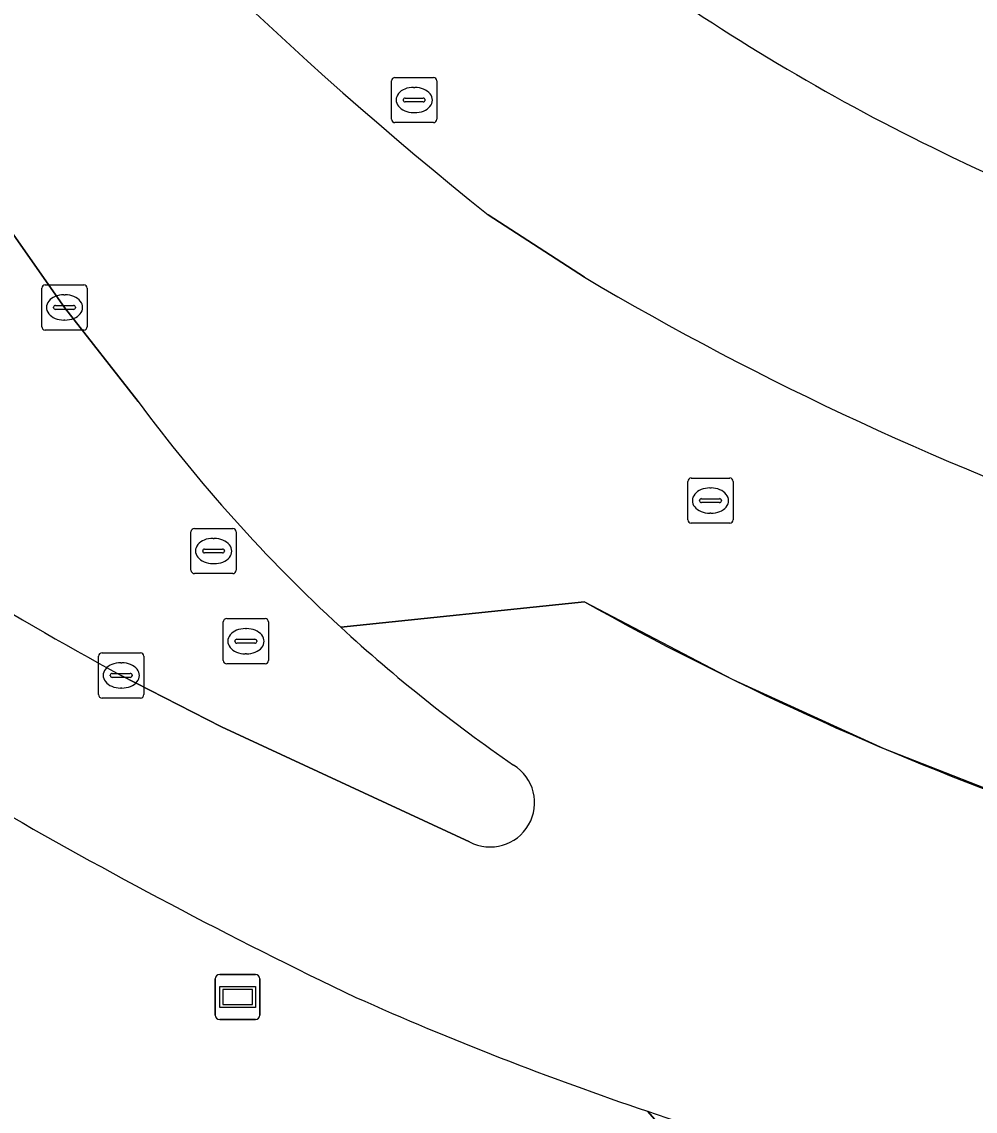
# Model space of a CAD drawing. Extents: x 155018 to 156648, y 383979 to 385733.
# Drawn here: x 155987.55 to 156008.65, y 384791.48 to 384815.58 of the extents above; entities that cross this region are included whole.
import ezdxf

# ---------------------------------------------------------------- set-up
doc = ezdxf.new("R2010")
doc.units = 0
for name, color, linetype in [('IMGEO_Berm_groen', 7, 'Continuous'), ('IMGEO_Groenvoorziening', 7, 'Continuous'), ('IMGEO_Kolk', 7, 'Continuous'), ('IMGEO_Lijnafwatering', 7, 'Continuous'), ('IMGEO_Parkeervlak_open', 7, 'Continuous'), ('IMGEO_Rijbaan_lokaal_gesloten', 7, 'Continuous'), ('IMGEO_Rijbaan_regionaal_gesloten', 7, 'Continuous'), ('IMGEO_Rioolput', 7, 'Continuous'), ('IMGEO_Verkeerseiland_groen', 7, 'Continuous'), ('IMGEO_Wegwijzer', 7, 'Continuous')]:
    doc.layers.add(name, color=color, linetype=linetype)

msp = doc.modelspace()

# ---------------------------------------------------------------- linework, layer by layer
at = {"layer": 'IMGEO_Berm_groen'}
msp.add_lwpolyline([(156024.433, 384703.994), (156022.474, 384711.102), (156017.093, 384735.159), (156012.521, 384740.967), (156009.631, 384750.315), (156006.481, 384759.193), (156002.588, 384768.777), (155997.293, 384781.208), (156001.161, 384782.718), (156003.632, 384782.857), (156003.497, 384783.804), (156004.234, 384783.919), (156003.458, 384789.129), (156001.393, 384791.478)], dxfattribs=at)
for centre, radius, start, end in [((156028.794, 384855.743), 47.845, 225.2191, 243.8278), ((156029.251, 384856.431), 48.664, 243.7028, 261.7849), ((156043.829, 384896.348), 113.426, 235.17607, 244.46949), ((156025.112, 384861.729), 74.147, 245.99089, 251.34358)]:
    msp.add_arc(centre, radius, start, end, dxfattribs=at)
at = {"layer": 'IMGEO_Groenvoorziening'}
msp.add_lwpolyline([(156001.393, 384791.478), (156003.458, 384789.129), (156004.557, 384787.879), (156008.821, 384783.03), (156009.921, 384781.778), (156013.976, 384750.086), (156016.818, 384750.283), (156021.745, 384750.625), (156021.748, 384758.476), (156030.447, 384757.712), (156030.552, 384757.81), (156030.592, 384758.112), (156031.628, 384769.113), (156031.617, 384769.424), (156031.412, 384769.551), (156021.538, 384770.368), (156021.552, 384775.351), (156025.55, 384784.159)], dxfattribs=at)
msp.add_arc((156025.073, 384861.65), 74.06, 251.35273, 262.51071, dxfattribs=at)
at = {"layer": 'IMGEO_Kolk'}
for p, q in [((155987.999, 384808.835), (155987.999, 384809.687)), ((155988.074, 384809.761), (155988.926, 384809.761)), ((155989, 384809.687), (155989, 384808.835)), ((155988.487, 384809.541), (155988.512, 384809.541)), ((155988.258, 384809.255), (155988.258, 384809.267)), ((155988.696, 384809.218), (155988.298, 384809.218)), ((155988.301, 384809.304), (155988.699, 384809.304)), ((155988.742, 384809.267), (155988.742, 384809.255)), ((155988.51, 384808.981), (155988.485, 384808.981)), ((155988.926, 384808.761), (155988.074, 384808.761)), ((155989.254, 384800.694), (155989.254, 384801.546)), ((155989.329, 384801.62), (155990.181, 384801.62)), ((155990.255, 384801.546), (155990.255, 384800.694)), ((155989.742, 384801.4), (155989.767, 384801.4)), ((155989.513, 384801.114), (155989.513, 384801.126)), ((155989.951, 384801.077), (155989.553, 384801.077)), ((155989.556, 384801.163), (155989.954, 384801.163)), ((155989.997, 384801.126), (155989.997, 384801.114)), ((155989.765, 384800.84), (155989.74, 384800.84)), ((155990.181, 384800.62), (155989.329, 384800.62))]:
    msp.add_line(p, q, dxfattribs=at)
for points in [[(155987.999, 384808.835), (155987.999, 384809.687)], [(155988.074, 384809.761), (155988.926, 384809.761)], [(155989, 384809.687), (155989, 384808.835)], [(155988.926, 384808.761), (155988.074, 384808.761)], [(155989.254, 384800.694), (155989.254, 384801.546)], [(155989.329, 384801.62), (155990.181, 384801.62)], [(155990.255, 384801.546), (155990.255, 384800.694)], [(155990.181, 384800.62), (155989.329, 384800.62)]]:
    msp.add_lwpolyline(points, dxfattribs=at)
for centre, radius, start, end in [((155988.076, 384809.685), 0.0765, 91.552, 178.448), ((155988.076, 384809.685), 0.0765, 91.552, 178.448), ((155988.924, 384809.685), 0.0765, 1.552, 88.448), ((155988.924, 384809.685), 0.0765, 1.552, 88.448), ((155988.298, 384809.264), 0.0403, 85.8775, 175.7526), ((155988.295, 384809.254), 0.0366, 178.938, 274.7102), ((155988.699, 384809.261), 0.043, 264.8664, 352.4533), ((155988.703, 384809.266), 0.0386, 1.7309, 96.639), ((155988.076, 384808.837), 0.0765, 181.552, 268.448), ((155988.076, 384808.837), 0.0765, 181.552, 268.448), ((155988.924, 384808.837), 0.0765, 271.552, 358.448), ((155988.924, 384808.837), 0.0765, 271.552, 358.448), ((155989.331, 384801.544), 0.0765, 91.552, 178.448), ((155989.331, 384801.544), 0.0765, 91.552, 178.448), ((155990.179, 384801.544), 0.0765, 1.552, 88.448), ((155990.179, 384801.544), 0.0765, 1.552, 88.448), ((155989.553, 384801.123), 0.0403, 85.8775, 175.7526), ((155989.55, 384801.113), 0.0366, 178.938, 274.7102), ((155989.954, 384801.12), 0.043, 264.8664, 352.4533), ((155989.958, 384801.125), 0.0386, 1.7309, 96.639), ((155989.331, 384800.696), 0.0765, 181.552, 268.448), ((155989.331, 384800.696), 0.0765, 181.552, 268.448), ((155990.179, 384800.696), 0.0765, 271.552, 358.448), ((155990.179, 384800.696), 0.0765, 271.552, 358.448)]:
    msp.add_arc(centre, radius, start, end, dxfattribs=at)
for centre, major_axis, ratio, start_param, end_param in [((155988.486, 384809.261), (-0.387, 0.002), 0.722429, 4.712389, 7.853982), ((155988.511, 384809.261), (-0.39, 0.002), 0.717154, 1.570796, 4.712389), ((155989.741, 384801.12), (-0.387, 0.002), 0.722429, 4.712389, 7.853982), ((155989.766, 384801.12), (-0.39, 0.002), 0.717154, 1.570796, 4.712389)]:
    msp.add_ellipse(centre, major_axis=major_axis, ratio=ratio, start_param=start_param, end_param=end_param, dxfattribs=at)
at = {"layer": 'IMGEO_Lijnafwatering'}
msp.add_lwpolyline([(156000.001, 384802.748), (156003.268, 384801.036), (156006.623, 384799.504), (156010.057, 384798.159), (156012.822, 384797.315), (156015.621, 384796.588), (156018.447, 384795.979)], dxfattribs=at)
at = {"layer": 'IMGEO_Parkeervlak_open'}
msp.add_lwpolyline([(155997.873, 384811.307), (156000, 384809.93)], dxfattribs=at)
for centre, radius, start, end in [((156051.951, 384878.865), 86.536, 209.1263, 231.3242), ((156028.794, 384855.743), 47.845, 225.2191, 243.8278), ((156029.251, 384856.431), 48.664, 243.7028, 261.7849), ((156034.872, 384868.891), 68.502, 239.39791, 250.91381)]:
    msp.add_arc(centre, radius, start, end, dxfattribs=at)
at = {"layer": 'IMGEO_Rijbaan_lokaal_gesloten'}
for points in [[(155912.529, 384944.815), (155918.109, 384932.502), (155925.205, 384917.685), (155925.651, 384916.782), (155926.098, 384915.88), (155926.547, 384914.979), (155928.826, 384910.5), (155931.147, 384906.043), (155933.51, 384901.609), (155935.89, 384897.326), (155938.292, 384893.055), (155940.718, 384888.798), (155948.253, 384875.822), (155956.062, 384862.435), (155963.834, 384849.111), (155971.597, 384835.865), (155973.203, 384833.364), (155981.253, 384820.042), (155983.336, 384816.735), (155984.592, 384814.908), (155987.12, 384811.227), (155988.5, 384809.261), (155990.13, 384807.18)], [(156000, 384809.93), (155997.873, 384811.307)], [(155994.611, 384802.186), (156000.001, 384802.748)]]:
    msp.add_lwpolyline(points, dxfattribs=at)
for centre, radius, start, end in [((156051.951, 384878.865), 86.536, 209.1263, 231.3242), ((156034.872, 384868.891), 68.502, 239.39791, 250.91381), ((156018.31, 384827.958), 35.013, 216.4025, 227.3993), ((156032.928, 384861.589), 67.427, 240.76906, 250.17229)]:
    msp.add_arc(centre, radius, start, end, dxfattribs=at)
at = {"layer": 'IMGEO_Rijbaan_regionaal_gesloten'}
for points in [[(156000.001, 384802.748), (155994.611, 384802.186)], [(155997.459, 384797.439), (155991.975, 384799.983), (155989.755, 384801.12)]]:
    msp.add_lwpolyline(points, dxfattribs=at)
for centre, radius, start, end in [((156026.398, 384868.672), 76.851, 234.88287, 241.52259), ((156043.829, 384896.348), 113.426, 235.17607, 244.46949), ((156032.928, 384861.589), 67.427, 240.76906, 250.17229), ((156018.276, 384827.925), 34.965, 227.4038, 235.4266), ((155997.919, 384798.303), 0.979, 242, 58.1616), ((156025.112, 384861.729), 74.147, 245.99089, 251.34358), ((156025.073, 384861.65), 74.06, 251.35273, 262.51071)]:
    msp.add_arc(centre, radius, start, end, dxfattribs=at)
at = {"layer": 'IMGEO_Rioolput'}
for p, q in [((155995.735, 384813.424), (155995.735, 384814.276)), ((155995.81, 384814.35), (155996.662, 384814.35)), ((155996.736, 384814.276), (155996.736, 384813.424)), ((155996.223, 384814.13), (155996.248, 384814.13)), ((155995.994, 384813.844), (155995.994, 384813.856)), ((155996.432, 384813.807), (155996.034, 384813.807)), ((155996.037, 384813.893), (155996.435, 384813.893)), ((155996.478, 384813.856), (155996.478, 384813.844)), ((155996.246, 384813.57), (155996.221, 384813.57)), ((155996.662, 384813.35), (155995.81, 384813.35)), ((156002.289, 384804.561), (156002.289, 384805.413)), ((156002.364, 384805.487), (156003.216, 384805.487)), ((156003.29, 384805.413), (156003.29, 384804.561)), ((156002.777, 384805.267), (156002.802, 384805.267)), ((156002.548, 384804.981), (156002.548, 384804.993)), ((156002.986, 384804.944), (156002.588, 384804.944)), ((156002.591, 384805.03), (156002.989, 384805.03)), ((156003.032, 384804.993), (156003.032, 384804.981)), ((156002.8, 384804.707), (156002.775, 384804.707)), ((155991.372, 384804.372), (155992.224, 384804.372)), ((156003.216, 384804.487), (156002.364, 384804.487)), ((155991.297, 384803.446), (155991.297, 384804.298)), ((155991.785, 384804.152), (155991.81, 384804.152)), ((155992.298, 384804.298), (155992.298, 384803.446)), ((155991.599, 384803.915), (155991.997, 384803.915)), ((155991.556, 384803.866), (155991.556, 384803.878)), ((155991.994, 384803.829), (155991.596, 384803.829)), ((155992.04, 384803.878), (155992.04, 384803.866)), ((155991.808, 384803.592), (155991.783, 384803.592)), ((155992.224, 384803.372), (155991.372, 384803.372)), ((155992.012, 384801.45), (155992.012, 384802.302)), ((155992.087, 384802.376), (155992.939, 384802.376)), ((155993.013, 384802.302), (155993.013, 384801.45)), ((155992.5, 384802.156), (155992.525, 384802.156)), ((155992.271, 384801.87), (155992.271, 384801.882)), ((155992.709, 384801.833), (155992.311, 384801.833)), ((155992.314, 384801.919), (155992.712, 384801.919)), ((155992.755, 384801.882), (155992.755, 384801.87)), ((155992.523, 384801.596), (155992.498, 384801.596)), ((155992.939, 384801.376), (155992.087, 384801.376))]:
    msp.add_line(p, q, dxfattribs=at)
for points in [[(155995.735, 384813.424), (155995.735, 384814.276)], [(155995.81, 384814.35), (155996.662, 384814.35)], [(155996.736, 384814.276), (155996.736, 384813.424)], [(155996.662, 384813.35), (155995.81, 384813.35)], [(156002.289, 384804.561), (156002.289, 384805.413)], [(156002.364, 384805.487), (156003.216, 384805.487)], [(156003.29, 384805.413), (156003.29, 384804.561)], [(155991.372, 384804.372), (155992.224, 384804.372)], [(156003.216, 384804.487), (156002.364, 384804.487)], [(155991.297, 384803.446), (155991.297, 384804.298)], [(155992.298, 384804.298), (155992.298, 384803.446)], [(155992.224, 384803.372), (155991.372, 384803.372)], [(155992.012, 384801.45), (155992.012, 384802.302)], [(155992.087, 384802.376), (155992.939, 384802.376)], [(155993.013, 384802.302), (155993.013, 384801.45)], [(155992.939, 384801.376), (155992.087, 384801.376)]]:
    msp.add_lwpolyline(points, dxfattribs=at)
for centre, radius, start, end in [((155995.812, 384814.274), 0.0765, 91.552, 178.448), ((155995.812, 384814.274), 0.0765, 91.552, 178.448), ((155996.66, 384814.274), 0.0765, 1.552, 88.448), ((155996.66, 384814.274), 0.0765, 1.552, 88.448), ((155996.034, 384813.853), 0.0403, 85.8775, 175.7526), ((155996.031, 384813.843), 0.0366, 178.938, 274.7102), ((155996.435, 384813.85), 0.043, 264.8664, 352.4533), ((155996.439, 384813.855), 0.0386, 1.7309, 96.639), ((155995.812, 384813.426), 0.0765, 181.552, 268.448), ((155995.812, 384813.426), 0.0765, 181.552, 268.448), ((155996.66, 384813.426), 0.0765, 271.552, 358.448), ((155996.66, 384813.426), 0.0765, 271.552, 358.448), ((156002.366, 384805.411), 0.0765, 91.552, 178.448), ((156002.366, 384805.411), 0.0765, 91.552, 178.448), ((156003.214, 384805.411), 0.0765, 1.552, 88.448), ((156003.214, 384805.411), 0.0765, 1.552, 88.448), ((156002.588, 384804.99), 0.0403, 85.8775, 175.7526), ((156002.585, 384804.98), 0.0366, 178.938, 274.7102), ((156002.989, 384804.987), 0.043, 264.8664, 352.4533), ((156002.993, 384804.992), 0.0386, 1.7309, 96.639), ((155991.374, 384804.296), 0.0765, 91.552, 178.448), ((155991.374, 384804.296), 0.0765, 91.552, 178.448), ((155992.222, 384804.296), 0.0765, 1.552, 88.448), ((155992.222, 384804.296), 0.0765, 1.552, 88.448), ((156002.366, 384804.563), 0.0765, 181.552, 268.448), ((156002.366, 384804.563), 0.0765, 181.552, 268.448), ((156003.214, 384804.563), 0.0765, 271.552, 358.448), ((156003.214, 384804.563), 0.0765, 271.552, 358.448), ((155991.596, 384803.875), 0.0403, 85.8775, 175.7526), ((155992.001, 384803.877), 0.0386, 1.7309, 96.639), ((155991.593, 384803.865), 0.0366, 178.938, 274.7102), ((155991.997, 384803.872), 0.043, 264.8664, 352.4533), ((155991.374, 384803.448), 0.0765, 181.552, 268.448), ((155991.374, 384803.448), 0.0765, 181.552, 268.448), ((155992.222, 384803.448), 0.0765, 271.552, 358.448), ((155992.222, 384803.448), 0.0765, 271.552, 358.448), ((155992.089, 384802.3), 0.0765, 91.552, 178.448), ((155992.089, 384802.3), 0.0765, 91.552, 178.448), ((155992.937, 384802.3), 0.0765, 1.552, 88.448), ((155992.937, 384802.3), 0.0765, 1.552, 88.448), ((155992.311, 384801.879), 0.0403, 85.8775, 175.7526), ((155992.308, 384801.869), 0.0366, 178.938, 274.7102), ((155992.712, 384801.876), 0.043, 264.8664, 352.4533), ((155992.716, 384801.881), 0.0386, 1.7309, 96.639), ((155992.089, 384801.452), 0.0765, 181.552, 268.448), ((155992.089, 384801.452), 0.0765, 181.552, 268.448), ((155992.937, 384801.452), 0.0765, 271.552, 358.448), ((155992.937, 384801.452), 0.0765, 271.552, 358.448)]:
    msp.add_arc(centre, radius, start, end, dxfattribs=at)
for centre, major_axis, ratio, start_param, end_param in [((155996.222, 384813.85), (-0.387, 0.002), 0.722429, 4.712389, 7.853982), ((155996.247, 384813.85), (-0.39, 0.002), 0.717154, 1.570796, 4.712389), ((156002.776, 384804.987), (-0.387, 0.002), 0.722429, 4.712389, 7.853982), ((156002.801, 384804.987), (-0.39, 0.002), 0.717154, 1.570796, 4.712389), ((155991.784, 384803.872), (-0.387, 0.002), 0.722429, 4.712389, 7.853982), ((155991.809, 384803.872), (-0.39, 0.002), 0.717154, 1.570796, 4.712389), ((155992.499, 384801.876), (-0.387, 0.002), 0.722429, 4.712389, 7.853982), ((155992.524, 384801.876), (-0.39, 0.002), 0.717154, 1.570796, 4.712389)]:
    msp.add_ellipse(centre, major_axis=major_axis, ratio=ratio, start_param=start_param, end_param=end_param, dxfattribs=at)
at = {"layer": 'IMGEO_Verkeerseiland_groen'}
for points in [[(155990.13, 384807.18), (155988.5, 384809.261), (155987.12, 384811.227)], [(155989.755, 384801.12), (155991.975, 384799.983), (155997.459, 384797.439)]]:
    msp.add_lwpolyline(points, dxfattribs=at)
for centre, radius, start, end in [((156018.31, 384827.958), 35.013, 216.4025, 227.3993), ((156026.398, 384868.672), 76.851, 234.88287, 241.52259), ((156018.276, 384827.925), 34.965, 227.4038, 235.4266), ((155997.919, 384798.303), 0.979, 242, 58.1616)]:
    msp.add_arc(centre, radius, start, end, dxfattribs=at)
at = {"layer": 'IMGEO_Wegwijzer'}
for p, q in [((155991.933, 384794.506), (155992.723, 384794.506)), ((155992.723, 384794.506), (155991.933, 384794.506)), ((155991.833, 384793.606), (155991.833, 384794.406)), ((155991.833, 384794.406), (155991.833, 384793.606)), ((155992.823, 384794.406), (155992.823, 384793.606)), ((155992.823, 384793.606), (155992.823, 384794.406)), ((155992.723, 384793.506), (155991.933, 384793.506)), ((155991.933, 384793.506), (155992.723, 384793.506))]:
    msp.add_line(p, q, dxfattribs=at)
for points in [[(155991.934, 384794.238), (155992.722, 384794.238), (155992.722, 384793.774), (155991.934, 384793.774), (155991.934, 384794.238)], [(155991.999, 384794.173), (155991.999, 384793.839), (155992.657, 384793.839), (155992.657, 384794.173), (155991.999, 384794.173)]]:
    msp.add_lwpolyline(points, dxfattribs=at)
for centre, start, end in [((155991.933, 384794.406), 90, 180), ((155991.933, 384794.406), 90, 180), ((155992.723, 384794.406), 0, 90), ((155992.723, 384794.406), 360, 90), ((155991.933, 384793.606), 180, 270), ((155991.933, 384793.606), 180, 270), ((155992.723, 384793.606), 270, 0), ((155992.723, 384793.606), 270, 0)]:
    msp.add_arc(centre, 0.1, start, end, dxfattribs=at)

doc.saveas('drawing.dxf')
